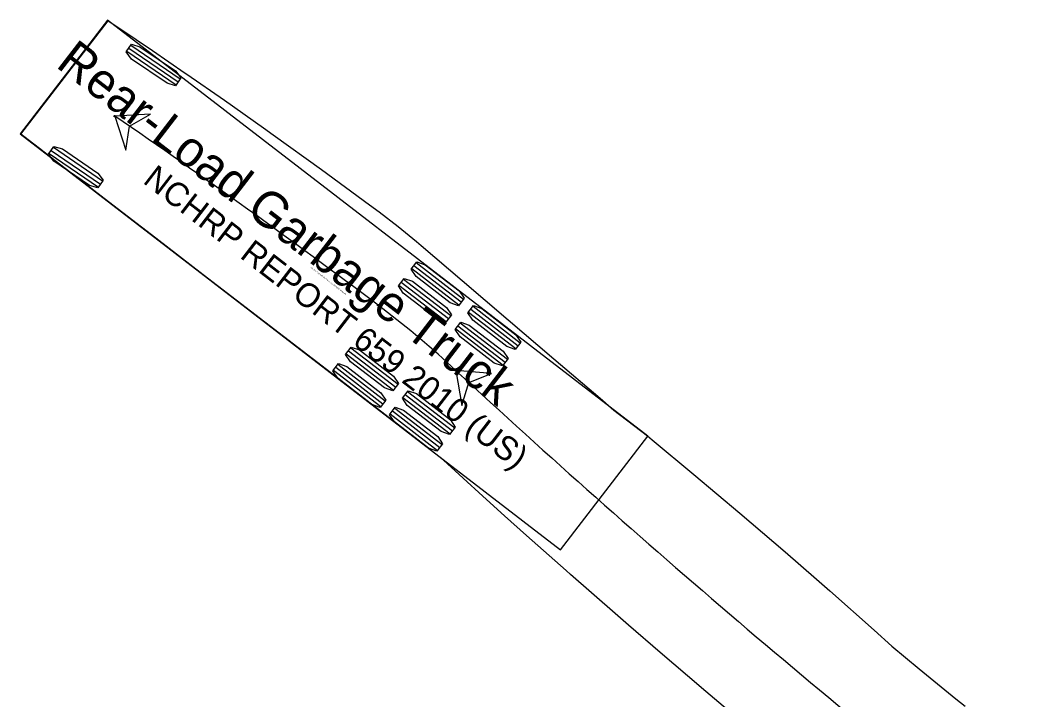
# Model space of a CAD drawing. Extents: x 973688 to 979179, y 703586 to 707602.
# Drawn here: x 977794.3 to 977850.7, y 704485.8 to 704523.8 of the extents above; entities that cross this region are included whole.
import ezdxf

# ---------------------------------------------------------------- set-up
doc = ezdxf.new("R2010")
doc.units = 0
doc.layers.add('0-NPLT', color=7, linetype='Continuous')

msp = doc.modelspace()

# ---------------------------------------------------------------- linework, layer by layer
at = {"layer": '0-NPLT'}
for p, q in [((977799.194, 704523.765), (977794.313, 704517.426)), ((977829.366, 704500.534), (977799.194, 704523.765)), ((977800.263, 704522.033), (977803.015, 704520.152)), ((977800.381, 704522.205), (977803.133, 704520.324)), ((977800.499, 704522.377), (977803.25, 704520.496)), ((977794.313, 704517.426), (977824.486, 704494.195)), ((977794.313, 704517.426), (977794.313, 704517.426)), ((977795.929, 704516.325), (977798.682, 704514.447)), ((977796.046, 704516.498), (977798.8, 704514.619)), ((977796.164, 704516.67), (977798.917, 704514.791)), ((977816.429, 704510.231), (977819.071, 704508.198)), ((977816.175, 704509.901), (977818.816, 704507.868)), ((977816.302, 704510.066), (977818.943, 704508.033)), ((977815.463, 704508.977), (977818.105, 704506.943)), ((977815.591, 704509.142), (977818.232, 704507.108)), ((977815.718, 704509.307), (977818.359, 704507.273)), ((977819.345, 704507.461), (977821.986, 704505.427)), ((977819.472, 704507.626), (977822.113, 704505.592)), ((977819.599, 704507.791), (977822.24, 704505.757)), ((977818.887, 704506.867), (977821.528, 704504.833)), ((977818.633, 704506.536), (977821.274, 704504.503)), ((977818.76, 704506.701), (977821.401, 704504.668)), ((977812.515, 704505.147), (977815.156, 704503.113)), ((977812.642, 704505.312), (977815.283, 704503.278)), ((977812.769, 704505.477), (977815.41, 704503.444)), ((977812.057, 704504.553), (977814.698, 704502.519)), ((977811.803, 704504.223), (977814.444, 704502.189)), ((977811.93, 704504.388), (977814.571, 704502.354)), ((977815.811, 704502.872), (977818.452, 704500.838)), ((977815.938, 704503.037), (977818.58, 704501.003)), ((977815.684, 704502.707), (977818.325, 704500.673)), ((977814.972, 704501.782), (977817.614, 704499.749)), ((977815.1, 704501.947), (977817.741, 704499.914)), ((977815.227, 704502.112), (977817.868, 704500.079)), ((977824.486, 704494.195), (977829.366, 704500.534))]:
    msp.add_line(p, q, dxfattribs=at)
for points in [[(977835.159, 704484.125), (977832.592, 704486.292), (977831.571, 704487.161), (977830.048, 704488.466), (977828.286, 704489.988), (977827.535, 704490.641), (977825.051, 704492.818), (977824.804, 704493.036), (977822.59, 704495.002), (977821.366, 704496.099), (977820.144, 704497.2), (977817.948, 704499.197), (977817.691, 704499.403), (977815.085, 704501.432), (977812.459, 704503.455), (977809.823, 704505.485), (977807.18, 704507.519), (977804.533, 704509.557), (977801.888, 704511.593), (977799.25, 704513.625), (977798.023, 704514.57), (977797.144, 704515.246), (977796.267, 704515.922), (977795.392, 704516.595), (977794.523, 704517.265), (977794.35, 704517.398), (977799.233, 704523.739), (977799.869, 704523.311), (977800.783, 704522.693), (977801.7, 704522.07), (977802.616, 704521.444), (977803.531, 704520.814), (977803.622, 704520.751), (977805.716, 704519.295), (977807.894, 704517.759), (977808.437, 704517.373), (977811.138, 704515.43), (977812.482, 704514.45), (977813.823, 704513.464), (977814.359, 704513.067), (977815.415, 704512.253), (977816.449, 704511.406), (977816.704, 704511.19), (977818.998, 704509.23), (977821.556, 704507.045), (977824.121, 704504.852), (977826.692, 704502.659), (977827.463, 704502.001), (977829.337, 704500.556), (977829.598, 704500.343), (977831.932, 704498.408), (977834.495, 704496.248), (977837.024, 704494.08), (977838.776, 704492.557), (977839.522, 704491.902), (977841.998, 704489.706), (977842.984, 704488.822), (977844.514, 704487.558), (977846.562, 704485.882), (977847.075, 704485.464)], [(977799.59, 704518.412), (977800.213, 704516.511), (977800.415, 704517.847), (977801.587, 704518.521), (977799.59, 704518.412)], [(977818.63, 704504.216), (977818.385, 704504.442), (977818.139, 704504.667), (977817.892, 704504.891), (977817.644, 704505.113), (977817.394, 704505.334), (977817.143, 704505.553), (977816.89, 704505.771), (977816.637, 704505.987), (977816.382, 704506.201), (977816.125, 704506.415), (977815.868, 704506.626), (977815.609, 704506.836), (977815.348, 704507.044), (977815.087, 704507.25), (977814.824, 704507.455), (977814.559, 704507.658), (977814.293, 704507.859)], [(977818.63, 704504.216), (977818.97, 704502.245), (977819.365, 704503.537), (977820.622, 704504.034), (977818.63, 704504.216)]]:
    msp.add_lwpolyline(points, dxfattribs=at)
for points in [[(977800.234, 704521.991), (977800.528, 704522.42), (977801.001, 704522.286), (977802.983, 704520.931), (977803.279, 704520.539), (977802.986, 704520.109), (977802.512, 704520.243), (977800.531, 704521.598)], [(977799.59, 704518.412), (977800.213, 704516.511), (977800.415, 704517.847), (977801.587, 704518.521)], [(977795.9, 704516.283), (977796.193, 704516.712), (977796.667, 704516.579), (977798.649, 704515.226), (977798.946, 704514.834), (977798.653, 704514.404), (977798.18, 704514.538), (977796.197, 704515.89)], [(977816.144, 704509.86), (977816.461, 704510.272), (977816.926, 704510.112), (977818.828, 704508.647), (977819.102, 704508.239), (977818.785, 704507.827), (977818.32, 704507.987), (977816.418, 704509.451)], [(977815.432, 704508.936), (977815.749, 704509.348), (977816.215, 704509.187), (977818.116, 704507.723), (977818.39, 704507.314), (977818.073, 704506.902), (977817.608, 704507.063), (977815.706, 704508.527)], [(977819.313, 704507.42), (977819.63, 704507.832), (977820.096, 704507.671), (977821.997, 704506.207), (977822.271, 704505.798), (977821.954, 704505.386), (977821.489, 704505.547), (977819.587, 704507.011)], [(977818.601, 704506.495), (977818.919, 704506.907), (977819.384, 704506.747), (977821.286, 704505.283), (977821.56, 704504.874), (977821.242, 704504.462), (977820.777, 704504.622), (977818.876, 704506.087)], [(977812.483, 704505.106), (977812.801, 704505.518), (977813.266, 704505.358), (977815.167, 704503.893), (977815.442, 704503.485), (977815.124, 704503.072), (977814.659, 704503.233), (977812.757, 704504.697)], [(977811.772, 704504.182), (977812.089, 704504.594), (977812.554, 704504.433), (977814.456, 704502.969), (977814.73, 704502.56), (977814.413, 704502.148), (977813.947, 704502.309), (977812.046, 704503.773)], [(977818.63, 704504.216), (977818.97, 704502.245), (977819.365, 704503.537), (977820.622, 704504.034)], [(977815.653, 704502.666), (977815.97, 704503.078), (977816.435, 704502.917), (977818.337, 704501.453), (977818.611, 704501.044), (977818.294, 704500.632), (977817.828, 704500.793), (977815.927, 704502.257)], [(977814.941, 704501.741), (977815.258, 704502.153), (977815.723, 704501.993), (977817.625, 704500.529), (977817.899, 704500.12), (977817.582, 704499.708), (977817.117, 704499.868), (977815.215, 704501.333)]]:
    msp.add_lwpolyline(points, close=True, dxfattribs=at)
for centre in [(977799.59, 704518.412), (977814.293, 704507.859), (977814.293, 704507.859), (977818.63, 704504.216), (977818.63, 704504.216)]:
    msp.add_circle(centre, 0.0417, dxfattribs=at)
for centre, radius, start, end in [((977580.343, 704197.401), 388.738, 52.99967, 55.66738), ((978178.586, 704893.65), 530.309, 227.25262, 231.81476)]:
    msp.add_arc(centre, radius, start, end, dxfattribs=at)

# ---------------------------------------------------------------- texts
for s, height, p in [('Rear-Load Garbage Truck', 2, (977796.241, 704521.192)), ('NCHRP REPORT 659 2010 (US)', 1.33333, (977801.107, 704514.711)), ('(c) 2022 Transoft Solutions, Inc. All rights reserved.', 0.08, (977810.517, 704509.947))]:
    msp.add_text(s, height=height, rotation=322.4055, dxfattribs=at).set_placement(p)

doc.saveas('drawing.dxf')
